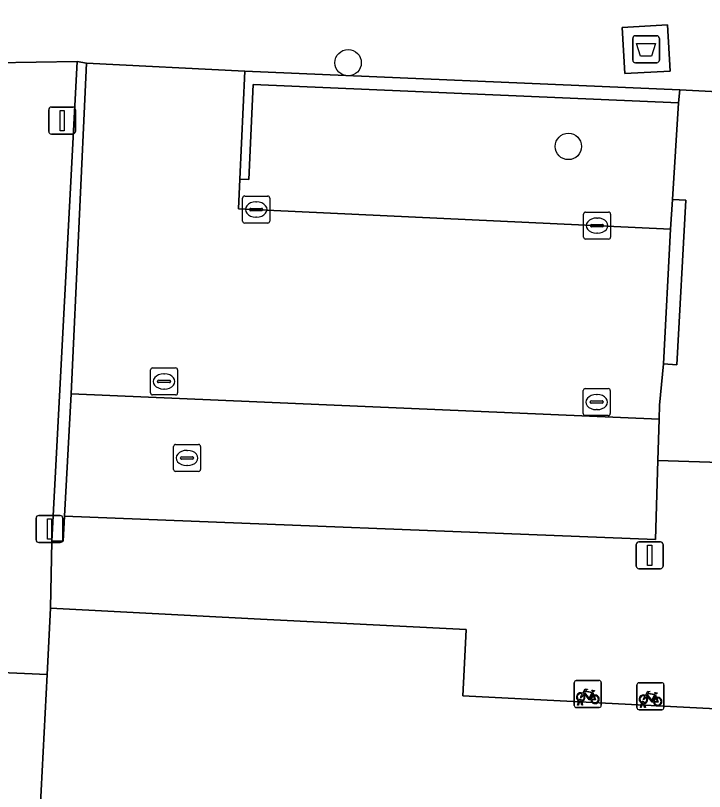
# Model space of a CAD drawing. Extents: x 162989 to 165008, y 383432 to 384338.
# Drawn here: x 164469.19 to 164494.7, y 384014.31 to 384043.05 of the extents above; entities that cross this region are included whole.
import ezdxf

# ---------------------------------------------------------------- set-up
doc = ezdxf.new("R2010")
doc.units = 0
for name, color, linetype in [('IMGEO_Afval_apart_plaats', 7, 'Continuous'), ('IMGEO_Boom', 7, 'Continuous'), ('IMGEO_Fietsenrek', 7, 'Continuous'), ('IMGEO_Kolk', 7, 'Continuous'), ('IMGEO_Lichtmast', 7, 'Continuous'), ('IMGEO_Muur', 7, 'Continuous'), ('IMGEO_Pand', 7, 'Continuous'), ('IMGEO_Parkeervlak_open', 7, 'Continuous'), ('IMGEO_Rijbaan_lokaal_open', 7, 'Continuous'), ('IMGEO_Rioolput', 7, 'Continuous'), ('IMGEO_Voetpad_gesloten', 7, 'Continuous'), ('IMGEO_Voetpad_open', 7, 'Continuous')]:
    doc.layers.add(name, color=color, linetype=linetype)

msp = doc.modelspace()

# ---------------------------------------------------------------- linework, layer by layer
at = {"layer": 'IMGEO_Afval_apart_plaats'}
for p, q in [((164492.14, 384042.298), (164492.93, 384042.298)), ((164492.93, 384042.298), (164492.14, 384042.298)), ((164492.04, 384041.398), (164492.04, 384042.198)), ((164492.04, 384042.198), (164492.04, 384041.398)), ((164493.03, 384042.198), (164493.03, 384041.398)), ((164493.03, 384041.398), (164493.03, 384042.198)), ((164492.93, 384041.298), (164492.14, 384041.298)), ((164492.14, 384041.298), (164492.93, 384041.298))]:
    msp.add_line(p, q, dxfattribs=at)
msp.add_lwpolyline([(164492.183, 384042.012), (164492.887, 384042.012), (164492.738, 384041.542), (164492.332, 384041.542), (164492.183, 384042.012)], dxfattribs=at)
for centre, start, end in [((164492.14, 384042.198), 90, 180), ((164492.14, 384042.198), 90, 180), ((164492.93, 384042.198), 0, 90), ((164492.93, 384042.198), 360, 90), ((164492.14, 384041.398), 180, 270), ((164492.14, 384041.398), 180, 270), ((164492.93, 384041.398), 270, 0), ((164492.93, 384041.398), 270, 0)]:
    msp.add_arc(centre, 0.1, start, end, dxfattribs=at)
at = {"layer": 'IMGEO_Boom'}
for centre in [(164481.503, 384041.298), (164489.658, 384038.198)]:
    msp.add_circle(centre, 0.489, dxfattribs=at)
at = {"layer": 'IMGEO_Fietsenrek'}
for p, q in [((164489.875, 384017.492), (164489.875, 384018.333)), ((164489.875, 384018.333), (164489.875, 384017.492)), ((164489.95, 384018.417), (164490.791, 384018.417)), ((164490.791, 384018.417), (164489.95, 384018.417)), ((164490.875, 384018.342), (164490.875, 384017.501)), ((164490.875, 384017.501), (164490.875, 384018.342)), ((164492.196, 384017.411), (164492.196, 384018.252)), ((164492.196, 384018.252), (164492.196, 384017.411)), ((164492.271, 384018.336), (164493.112, 384018.336)), ((164493.112, 384018.336), (164492.271, 384018.336)), ((164493.196, 384018.261), (164493.196, 384017.42)), ((164493.196, 384017.42), (164493.196, 384018.261)), ((164490.562, 384017.966), (164490.598, 384017.871)), ((164492.883, 384017.885), (164492.919, 384017.79)), ((164490.002, 384017.501), (164490.041, 384017.661)), ((164490.071, 384017.649), (164490.036, 384017.501)), ((164490.113, 384017.673), (164490.112, 384017.677)), ((164490.154, 384017.501), (164490.12, 384017.643)), ((164490.144, 384017.684), (164490.145, 384017.677)), ((164490.152, 384017.647), (164490.187, 384017.501)), ((164492.323, 384017.42), (164492.362, 384017.58)), ((164492.392, 384017.568), (164492.357, 384017.42)), ((164492.434, 384017.592), (164492.433, 384017.596)), ((164492.475, 384017.42), (164492.441, 384017.562)), ((164492.465, 384017.603), (164492.466, 384017.596)), ((164492.473, 384017.566), (164492.508, 384017.42)), ((164490.8, 384017.417), (164489.959, 384017.417)), ((164489.959, 384017.417), (164490.8, 384017.417)), ((164490.036, 384017.501), (164490.002, 384017.501)), ((164490.187, 384017.501), (164490.154, 384017.501)), ((164493.121, 384017.336), (164492.28, 384017.336)), ((164492.28, 384017.336), (164493.121, 384017.336)), ((164492.357, 384017.42), (164492.323, 384017.42)), ((164492.508, 384017.42), (164492.475, 384017.42))]:
    msp.add_line(p, q, dxfattribs=at)
for points in [[(164490.209, 384017.891), (164490.157, 384017.801), (164490.117, 384017.776), (164490.118, 384017.823), (164490.173, 384017.917)], [(164490.188, 384017.943), (164490.283, 384018.107), (164490.369, 384018.093), (164490.371, 384018.084), (164490.315, 384018.073), (164490.288, 384018.028), (164490.544, 384017.987)], [(164490.484, 384017.699), (164490.434, 384017.699), (164490.243, 384017.95), (164490.224, 384017.918)], [(164490.531, 384017.962), (164490.274, 384018.003), (164490.257, 384017.974), (164490.424, 384017.754), (164490.531, 384017.962)], [(164490.579, 384017.864), (164490.549, 384017.941), (164490.44, 384017.723), (164490.483, 384017.723)], [(164490.544, 384017.987), (164490.569, 384018.036), (164490.563, 384018.04), (164490.54, 384018.044), (164490.528, 384018.051), (164490.527, 384018.054), (164490.529, 384018.059), (164490.624, 384018.044), (164490.626, 384018.034), (164490.616, 384018.021), (164490.604, 384018.015), (164490.59, 384018.021), (164490.562, 384017.966)], [(164492.509, 384017.862), (164492.604, 384018.026), (164492.69, 384018.012), (164492.692, 384018.003), (164492.636, 384017.992), (164492.609, 384017.947), (164492.865, 384017.906)], [(164492.805, 384017.618), (164492.755, 384017.618), (164492.564, 384017.869), (164492.545, 384017.837)], [(164492.852, 384017.881), (164492.595, 384017.922), (164492.578, 384017.893), (164492.745, 384017.673), (164492.852, 384017.881)], [(164492.9, 384017.783), (164492.87, 384017.86), (164492.761, 384017.642), (164492.804, 384017.642)], [(164492.865, 384017.906), (164492.89, 384017.955), (164492.884, 384017.959), (164492.861, 384017.963), (164492.849, 384017.97), (164492.848, 384017.973), (164492.85, 384017.978), (164492.945, 384017.963), (164492.947, 384017.953), (164492.937, 384017.94), (164492.925, 384017.934), (164492.911, 384017.94), (164492.883, 384017.885)], [(164490.513, 384017.723), (164490.633, 384017.722), (164490.589, 384017.836)], [(164490.609, 384017.843), (164490.664, 384017.698), (164490.514, 384017.698)], [(164492.53, 384017.81), (164492.478, 384017.72), (164492.438, 384017.695), (164492.439, 384017.742), (164492.494, 384017.836)], [(164492.834, 384017.642), (164492.954, 384017.641), (164492.91, 384017.755)], [(164492.93, 384017.762), (164492.985, 384017.617), (164492.835, 384017.617)]]:
    msp.add_lwpolyline(points, dxfattribs=at)
for centre, radius, start, end in [((164489.953, 384018.339), 0.0779, 92.4484, 184.2845), ((164489.953, 384018.339), 0.0779, 92.4484, 184.2845), ((164490.797, 384018.339), 0.0779, 2.4484, 94.2845), ((164490.797, 384018.339), 0.0779, 2.4484, 94.2845), ((164492.274, 384018.258), 0.0779, 92.4484, 184.2845), ((164492.274, 384018.258), 0.0779, 92.4484, 184.2845), ((164493.118, 384018.258), 0.0779, 2.4484, 94.2845), ((164493.118, 384018.258), 0.0779, 2.4484, 94.2845), ((164490.115, 384017.802), 0.159, 62.6766, 242.1369), ((164490.115, 384017.802), 0.129, 63.3192, 238.903), ((164490.115, 384017.802), 0.129, 283.6043, 43.4302), ((164490.115, 384017.802), 0.159, 283.5766, 46.6042), ((164490.642, 384017.718), 0.159, 113.3408, 178.3217), ((164490.642, 384017.718), 0.159, 187.0065, 105.7708), ((164490.642, 384017.718), 0.129, 188.6715, 104.5883), ((164492.436, 384017.721), 0.159, 62.6766, 242.1369), ((164492.436, 384017.721), 0.129, 63.3192, 238.903), ((164490.095, 384017.673), 0.0499, 12.8025, 158.6934), ((164490.115, 384017.802), 0.159, 253.9967, 271.7867), ((164490.095, 384017.673), 0.0174, 12.8025, 163.4502), ((164490.115, 384017.802), 0.129, 253.415, 269.0204), ((164490.642, 384017.718), 0.129, 113.923, 177.9556), ((164492.416, 384017.592), 0.0499, 12.8025, 158.6934), ((164492.436, 384017.721), 0.159, 253.9967, 271.7867), ((164492.416, 384017.592), 0.0174, 12.8025, 163.4502), ((164492.436, 384017.721), 0.129, 253.415, 269.0204), ((164492.436, 384017.721), 0.129, 283.6043, 43.4302), ((164492.436, 384017.721), 0.159, 283.5766, 46.6042), ((164492.963, 384017.637), 0.159, 113.3408, 178.3217), ((164492.963, 384017.637), 0.159, 187.0065, 105.7708), ((164492.963, 384017.637), 0.129, 113.923, 177.9556), ((164492.963, 384017.637), 0.129, 188.6715, 104.5883), ((164489.953, 384017.495), 0.0779, 182.4484, 274.2845), ((164489.953, 384017.495), 0.0779, 182.4484, 274.2845), ((164490.797, 384017.495), 0.0779, 272.4484, 4.2845), ((164490.797, 384017.495), 0.0779, 272.4484, 4.2845), ((164492.274, 384017.414), 0.0779, 182.4484, 274.2845), ((164492.274, 384017.414), 0.0779, 182.4484, 274.2845), ((164493.118, 384017.414), 0.0779, 272.4484, 4.2845), ((164493.118, 384017.414), 0.0779, 272.4484, 4.2845)]:
    msp.add_arc(centre, radius, start, end, dxfattribs=at)
at = {"layer": 'IMGEO_Kolk'}
for p, q in [((164477.6, 384035.435), (164477.6, 384036.287)), ((164477.675, 384036.361), (164478.527, 384036.361)), ((164478.601, 384036.287), (164478.601, 384035.435)), ((164478.088, 384036.141), (164478.113, 384036.141)), ((164477.859, 384035.855), (164477.859, 384035.867)), ((164478.297, 384035.818), (164477.899, 384035.818)), ((164477.902, 384035.904), (164478.3, 384035.904)), ((164478.343, 384035.867), (164478.343, 384035.855)), ((164490.221, 384034.839), (164490.221, 384035.691)), ((164490.296, 384035.765), (164491.148, 384035.765)), ((164491.222, 384035.691), (164491.222, 384034.839)), ((164478.111, 384035.581), (164478.086, 384035.581)), ((164490.709, 384035.545), (164490.734, 384035.545)), ((164478.527, 384035.361), (164477.675, 384035.361)), ((164490.48, 384035.259), (164490.48, 384035.271)), ((164490.918, 384035.222), (164490.52, 384035.222)), ((164490.523, 384035.308), (164490.921, 384035.308)), ((164490.964, 384035.271), (164490.964, 384035.259)), ((164490.732, 384034.985), (164490.707, 384034.985)), ((164491.148, 384034.765), (164490.296, 384034.765)), ((164474.191, 384029.066), (164474.191, 384029.918)), ((164474.266, 384029.992), (164475.118, 384029.992)), ((164475.192, 384029.918), (164475.192, 384029.066)), ((164474.679, 384029.772), (164474.704, 384029.772)), ((164474.45, 384029.486), (164474.45, 384029.498)), ((164474.888, 384029.449), (164474.49, 384029.449)), ((164474.493, 384029.535), (164474.891, 384029.535)), ((164474.934, 384029.498), (164474.934, 384029.486)), ((164474.702, 384029.212), (164474.677, 384029.212)), ((164490.209, 384028.303), (164490.209, 384029.155)), ((164490.284, 384029.229), (164491.136, 384029.229)), ((164491.21, 384029.155), (164491.21, 384028.303)), ((164475.118, 384028.992), (164474.266, 384028.992)), ((164490.511, 384028.772), (164490.909, 384028.772)), ((164490.697, 384029.009), (164490.722, 384029.009)), ((164490.468, 384028.723), (164490.468, 384028.735)), ((164490.906, 384028.686), (164490.508, 384028.686)), ((164490.952, 384028.735), (164490.952, 384028.723)), ((164491.136, 384028.229), (164490.284, 384028.229)), ((164490.72, 384028.449), (164490.695, 384028.449))]:
    msp.add_line(p, q, dxfattribs=at)
for points in [[(164477.6, 384035.435), (164477.6, 384036.287)], [(164477.675, 384036.361), (164478.527, 384036.361)], [(164478.601, 384036.287), (164478.601, 384035.435)], [(164490.221, 384034.839), (164490.221, 384035.691)], [(164490.296, 384035.765), (164491.148, 384035.765)], [(164491.222, 384035.691), (164491.222, 384034.839)], [(164478.527, 384035.361), (164477.675, 384035.361)], [(164491.148, 384034.765), (164490.296, 384034.765)], [(164474.191, 384029.066), (164474.191, 384029.918)], [(164474.266, 384029.992), (164475.118, 384029.992)], [(164475.192, 384029.918), (164475.192, 384029.066)], [(164490.209, 384028.303), (164490.209, 384029.155)], [(164490.284, 384029.229), (164491.136, 384029.229)], [(164491.21, 384029.155), (164491.21, 384028.303)], [(164475.118, 384028.992), (164474.266, 384028.992)], [(164491.136, 384028.229), (164490.284, 384028.229)]]:
    msp.add_lwpolyline(points, dxfattribs=at)
for centre, radius, start, end in [((164477.677, 384036.285), 0.0765, 91.552, 178.448), ((164477.677, 384036.285), 0.0765, 91.552, 178.448), ((164478.525, 384036.285), 0.0765, 1.552, 88.448), ((164478.525, 384036.285), 0.0765, 1.552, 88.448), ((164477.899, 384035.864), 0.0403, 85.8775, 175.7526), ((164477.896, 384035.854), 0.0366, 178.938, 274.7102), ((164478.3, 384035.861), 0.043, 264.8664, 352.4533), ((164478.304, 384035.866), 0.0386, 1.7309, 96.639), ((164490.298, 384035.689), 0.0765, 91.552, 178.448), ((164490.298, 384035.689), 0.0765, 91.552, 178.448), ((164491.146, 384035.689), 0.0765, 1.552, 88.448), ((164491.146, 384035.689), 0.0765, 1.552, 88.448), ((164477.677, 384035.437), 0.0765, 181.552, 268.448), ((164477.677, 384035.437), 0.0765, 181.552, 268.448), ((164478.525, 384035.437), 0.0765, 271.552, 358.448), ((164478.525, 384035.437), 0.0765, 271.552, 358.448), ((164490.52, 384035.268), 0.0403, 85.8775, 175.7526), ((164490.517, 384035.258), 0.0366, 178.938, 274.7102), ((164490.921, 384035.265), 0.043, 264.8664, 352.4533), ((164490.925, 384035.27), 0.0386, 1.7309, 96.639), ((164490.298, 384034.841), 0.0765, 181.552, 268.448), ((164490.298, 384034.841), 0.0765, 181.552, 268.448), ((164491.146, 384034.841), 0.0765, 271.552, 358.448), ((164491.146, 384034.841), 0.0765, 271.552, 358.448), ((164474.268, 384029.916), 0.0765, 91.552, 178.448), ((164474.268, 384029.916), 0.0765, 91.552, 178.448), ((164475.116, 384029.916), 0.0765, 1.552, 88.448), ((164475.116, 384029.916), 0.0765, 1.552, 88.448), ((164474.49, 384029.495), 0.0403, 85.8775, 175.7526), ((164474.487, 384029.485), 0.0366, 178.938, 274.7102), ((164474.891, 384029.492), 0.043, 264.8664, 352.4533), ((164474.895, 384029.497), 0.0386, 1.7309, 96.639), ((164474.268, 384029.068), 0.0765, 181.552, 268.448), ((164474.268, 384029.068), 0.0765, 181.552, 268.448), ((164475.116, 384029.068), 0.0765, 271.552, 358.448), ((164475.116, 384029.068), 0.0765, 271.552, 358.448), ((164490.286, 384029.153), 0.0765, 91.552, 178.448), ((164490.286, 384029.153), 0.0765, 91.552, 178.448), ((164491.134, 384029.153), 0.0765, 1.552, 88.448), ((164491.134, 384029.153), 0.0765, 1.552, 88.448), ((164490.508, 384028.732), 0.0403, 85.8775, 175.7526), ((164490.913, 384028.734), 0.0386, 1.7309, 96.639), ((164490.505, 384028.722), 0.0366, 178.938, 274.7102), ((164490.909, 384028.729), 0.043, 264.8664, 352.4533), ((164490.286, 384028.305), 0.0765, 181.552, 268.448), ((164490.286, 384028.305), 0.0765, 181.552, 268.448), ((164491.134, 384028.305), 0.0765, 271.552, 358.448), ((164491.134, 384028.305), 0.0765, 271.552, 358.448)]:
    msp.add_arc(centre, radius, start, end, dxfattribs=at)
for centre, major_axis, ratio, start_param, end_param in [((164478.087, 384035.861), (-0.387, 0.002), 0.722429, 4.712389, 7.853982), ((164478.112, 384035.861), (-0.39, 0.002), 0.717154, 1.570796, 4.712389), ((164490.708, 384035.265), (-0.387, 0.002), 0.722429, 4.712389, 7.853982), ((164490.733, 384035.265), (-0.39, 0.002), 0.717154, 1.570796, 4.712389), ((164474.678, 384029.492), (-0.387, 0.002), 0.722429, 4.712389, 7.853982), ((164474.703, 384029.492), (-0.39, 0.002), 0.717154, 1.570796, 4.712389), ((164490.696, 384028.729), (-0.387, 0.002), 0.722429, 4.712389, 7.853982), ((164490.721, 384028.729), (-0.39, 0.002), 0.717154, 1.570796, 4.712389)]:
    msp.add_ellipse(centre, major_axis=major_axis, ratio=ratio, start_param=start_param, end_param=end_param, dxfattribs=at)
at = {"layer": 'IMGEO_Lichtmast'}
for p, q in [((164470.419, 384038.756), (164470.419, 384039.556)), ((164470.419, 384039.556), (164470.419, 384038.756)), ((164470.519, 384039.656), (164471.309, 384039.656)), ((164471.309, 384039.656), (164470.519, 384039.656)), ((164471.409, 384039.556), (164471.409, 384038.756)), ((164471.409, 384038.756), (164471.409, 384039.556)), ((164471.309, 384038.656), (164470.519, 384038.656)), ((164470.519, 384038.656), (164471.309, 384038.656)), ((164470.053, 384024.528), (164470.843, 384024.528)), ((164470.843, 384024.528), (164470.053, 384024.528)), ((164469.953, 384023.628), (164469.953, 384024.428)), ((164469.953, 384024.428), (164469.953, 384023.628)), ((164470.943, 384024.428), (164470.943, 384023.628)), ((164470.943, 384023.628), (164470.943, 384024.428)), ((164470.843, 384023.528), (164470.053, 384023.528)), ((164470.053, 384023.528), (164470.843, 384023.528)), ((164492.173, 384022.654), (164492.173, 384023.454)), ((164492.173, 384023.454), (164492.173, 384022.654)), ((164492.273, 384023.554), (164493.063, 384023.554)), ((164493.063, 384023.554), (164492.273, 384023.554)), ((164493.163, 384023.454), (164493.163, 384022.654)), ((164493.163, 384022.654), (164493.163, 384023.454)), ((164493.063, 384022.554), (164492.273, 384022.554)), ((164492.273, 384022.554), (164493.063, 384022.554))]:
    msp.add_line(p, q, dxfattribs=at)
for points in [[(164470.839, 384039.531), (164470.989, 384039.531), (164470.989, 384038.781), (164470.839, 384038.781), (164470.839, 384039.531)], [(164470.373, 384024.403), (164470.523, 384024.403), (164470.523, 384023.653), (164470.373, 384023.653), (164470.373, 384024.403)], [(164492.593, 384023.429), (164492.743, 384023.429), (164492.743, 384022.679), (164492.593, 384022.679), (164492.593, 384023.429)]]:
    msp.add_lwpolyline(points, dxfattribs=at)
for centre, start, end in [((164470.519, 384039.556), 90, 180), ((164470.519, 384039.556), 90, 180), ((164471.309, 384039.556), 0, 90), ((164471.309, 384039.556), 360, 90), ((164470.519, 384038.756), 180, 270), ((164470.519, 384038.756), 180, 270), ((164471.309, 384038.756), 270, 0), ((164471.309, 384038.756), 270, 0), ((164470.053, 384024.428), 90, 180), ((164470.053, 384024.428), 90, 180), ((164470.843, 384024.428), 0, 90), ((164470.843, 384024.428), 360, 90), ((164470.053, 384023.628), 180, 270), ((164470.053, 384023.628), 180, 270), ((164470.843, 384023.628), 270, 0), ((164470.843, 384023.628), 270, 0), ((164492.273, 384023.454), 90, 180), ((164492.273, 384023.454), 90, 180), ((164493.063, 384023.454), 0, 90), ((164493.063, 384023.454), 360, 90), ((164492.273, 384022.654), 180, 270), ((164492.273, 384022.654), 180, 270), ((164493.063, 384022.654), 270, 0), ((164493.063, 384022.654), 270, 0)]:
    msp.add_arc(centre, 0.1, start, end, dxfattribs=at)
at = {"layer": 'IMGEO_Muur'}
for points in [[(164471.82, 384041.277), (164471.48, 384041.348), (164470.535, 384023.571), (164470.955, 384023.571), (164471.008, 384024.502), (164471.254, 384029.034)], [(164477.99, 384040.495), (164493.74, 384039.813), (164493.78, 384040.292), (164477.687, 384040.984), (164477.499, 384036.989), (164477.829, 384036.972)]]:
    msp.add_lwpolyline(points, close=True, dxfattribs=at)
at = {"layer": 'IMGEO_Pand'}
msp.add_lwpolyline([(164543.294, 384014.211), (164535.695, 384014.582), (164533.429, 384014.693), (164528.054, 384014.955), (164528.238, 384018.736), (164513.203, 384019.457), (164513.251, 384020.458), (164513.321, 384021.924), (164505.701, 384022.29), (164500, 384022.563), (164497.786, 384022.669), (164497.573, 384018.237), (164497.526, 384017.247), (164485.746, 384017.85), (164485.795, 384018.811), (164485.872, 384020.302), (164478.263, 384020.692), (164470.489, 384021.09), (164470.364, 384018.639), (164470.107, 384013.621)], dxfattribs=at)
at = {"layer": 'IMGEO_Parkeervlak_open'}
for points in [[(164493.508, 384036.235), (164493.74, 384039.813), (164477.99, 384040.495), (164477.829, 384036.972), (164477.499, 384036.989), (164477.447, 384035.89), (164493.436, 384035.131)], [(164492.97, 384026.563), (164493.015, 384028.1), (164471.254, 384029.034), (164471.008, 384024.502), (164492.883, 384023.638)]]:
    msp.add_lwpolyline(points, close=True, dxfattribs=at)
at = {"layer": 'IMGEO_Rijbaan_lokaal_open'}
msp.add_lwpolyline([(164493.436, 384035.131), (164477.447, 384035.89), (164477.499, 384036.989), (164477.687, 384040.984), (164471.82, 384041.277), (164471.254, 384029.034), (164493.015, 384028.1), (164493.03, 384028.62), (164493.18, 384030.145)], close=True, dxfattribs=at)
at = {"layer": 'IMGEO_Rioolput'}
for p, q in [((164475.042, 384026.233), (164475.042, 384027.085)), ((164475.117, 384027.159), (164475.969, 384027.159)), ((164476.043, 384027.085), (164476.043, 384026.233)), ((164475.53, 384026.939), (164475.555, 384026.939)), ((164475.301, 384026.653), (164475.301, 384026.665)), ((164475.739, 384026.616), (164475.341, 384026.616)), ((164475.344, 384026.702), (164475.742, 384026.702)), ((164475.785, 384026.665), (164475.785, 384026.653)), ((164475.553, 384026.379), (164475.528, 384026.379)), ((164475.969, 384026.159), (164475.117, 384026.159))]:
    msp.add_line(p, q, dxfattribs=at)
for points in [[(164475.042, 384026.233), (164475.042, 384027.085)], [(164475.117, 384027.159), (164475.969, 384027.159)], [(164476.043, 384027.085), (164476.043, 384026.233)], [(164475.969, 384026.159), (164475.117, 384026.159)]]:
    msp.add_lwpolyline(points, dxfattribs=at)
for centre, radius, start, end in [((164475.119, 384027.083), 0.0765, 91.552, 178.448), ((164475.119, 384027.083), 0.0765, 91.552, 178.448), ((164475.967, 384027.083), 0.0765, 1.552, 88.448), ((164475.967, 384027.083), 0.0765, 1.552, 88.448), ((164475.341, 384026.662), 0.0403, 85.8775, 175.7526), ((164475.338, 384026.652), 0.0366, 178.938, 274.7102), ((164475.742, 384026.659), 0.043, 264.8664, 352.4533), ((164475.746, 384026.664), 0.0386, 1.7309, 96.639), ((164475.119, 384026.235), 0.0765, 181.552, 268.448), ((164475.119, 384026.235), 0.0765, 181.552, 268.448), ((164475.967, 384026.235), 0.0765, 271.552, 358.448), ((164475.967, 384026.235), 0.0765, 271.552, 358.448)]:
    msp.add_arc(centre, radius, start, end, dxfattribs=at)
for centre, major_axis, ratio, start_param, end_param in [((164475.529, 384026.659), (-0.387, 0.002), 0.722429, 4.712389, 7.853982), ((164475.554, 384026.659), (-0.39, 0.002), 0.717154, 1.570796, 4.712389)]:
    msp.add_ellipse(centre, major_axis=major_axis, ratio=ratio, start_param=start_param, end_param=end_param, dxfattribs=at)
at = {"layer": 'IMGEO_Voetpad_gesloten'}
msp.add_lwpolyline([(164493.323, 384042.702), (164491.648, 384042.606), (164491.746, 384040.894), (164493.421, 384040.99)], close=True, dxfattribs=at)
at = {"layer": 'IMGEO_Voetpad_open'}
for points in [[(164468.431, 384041.291), (164471.48, 384041.348), (164471.82, 384041.277), (164477.687, 384040.984), (164493.78, 384040.292), (164496.359, 384040.161), (164496.512, 384043.171), (164500, 384042.99), (164515.185, 384042.25), (164515.254, 384043.797), (164531.707, 384043.016), (164534.833, 384042.88), (164534.897, 384044.353), (164560.024, 384043.205), (164560.198, 384046.119), (164565.483, 384045.84), (164571.57, 384045.602), (164571.626, 384047.297), (164571.934, 384047.265), (164571.885, 384045.62), (164576.037, 384045.442), (164576.047, 384045.052), (164574.411, 384013.969)], [(164495.66, 384026.484), (164492.97, 384026.563), (164492.883, 384023.638), (164471.008, 384024.502), (164470.955, 384023.571), (164470.535, 384023.571), (164470.489, 384021.09), (164478.263, 384020.692), (164485.872, 384020.302), (164485.795, 384018.811), (164485.746, 384017.85), (164497.526, 384017.247)]]:
    msp.add_lwpolyline(points, dxfattribs=at)
for points in [[(164493.323, 384042.702), (164493.421, 384040.99), (164491.746, 384040.894), (164491.648, 384042.606)], [(164471.48, 384041.348), (164468.431, 384041.291), (164467.942, 384030.732), (164465.6, 384030.841), (164465.4, 384026.937), (164467.73, 384026.803), (164467.266, 384018.77), (164470.364, 384018.639), (164470.489, 384021.09), (164470.535, 384023.571)], [(164496.248, 384037.97), (164496.359, 384040.161), (164493.78, 384040.292), (164493.74, 384039.813), (164493.508, 384036.235), (164494.007, 384036.204), (164493.679, 384030.114), (164493.18, 384030.145), (164493.03, 384028.62), (164493.015, 384028.1), (164492.97, 384026.563), (164495.66, 384026.484), (164495.827, 384029.928), (164495.328, 384029.957), (164495.652, 384036.179), (164496.151, 384036.15)], [(164493.508, 384036.235), (164493.436, 384035.131), (164493.18, 384030.145), (164493.679, 384030.114), (164494.007, 384036.204)], [(164463.365, 384014.101), (164464.734, 384011.41), (164470.107, 384013.621), (164470.364, 384018.639), (164467.266, 384018.77), (164466.68, 384015.774)]]:
    msp.add_lwpolyline(points, close=True, dxfattribs=at)

doc.saveas('drawing.dxf')
